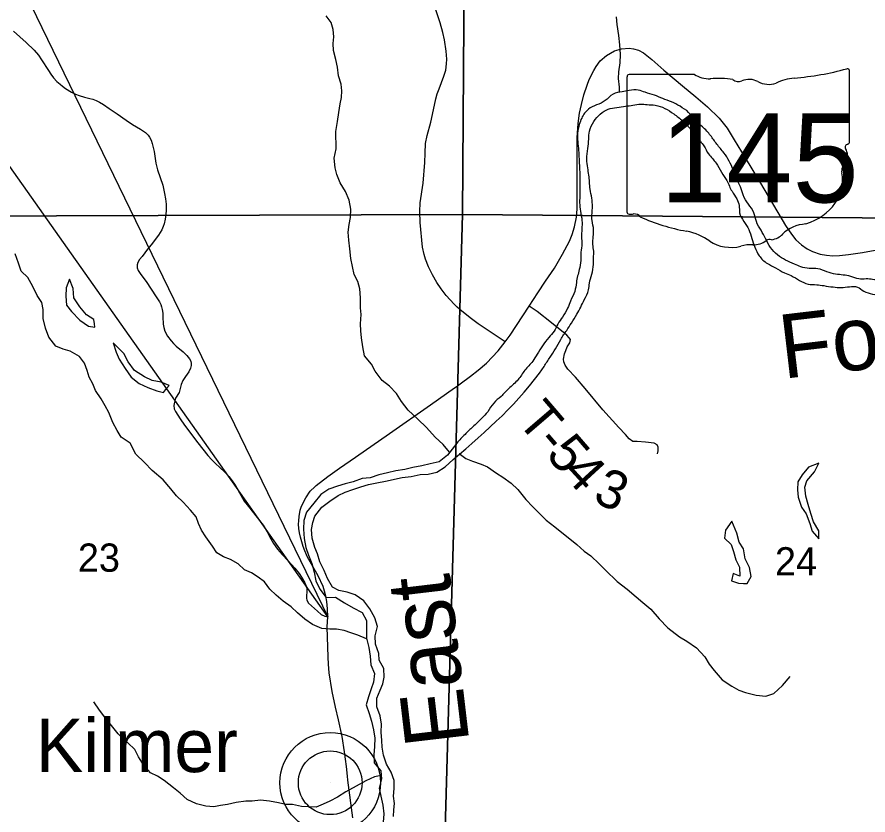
# Model space of a CAD drawing. Extents: x 0 to 34, y -8.9 to 22.
# Drawn here: x 26.538 to 27.799, y 17.424 to 18.606 of the extents above; entities that cross this region are included whole.
import ezdxf

# ---------------------------------------------------------------- set-up
doc = ezdxf.new("R2010")
doc.units = 0
for name, color, linetype in [('GM_X_Corporation', 7, 'Continuous'), ('GM_X_Major_River', 7, 'Continuous'), ('GM_X_Major_River_Text', 7, 'Continuous'), ('GM_X_Minor_Lake', 7, 'Continuous'), ('GM_X_Minor_River', 7, 'Continuous'), ('GM_X_Section_Text', 7, 'Continuous'), ('GM_X_State_Location', 7, 'Continuous'), ('GM_X_State_Route', 7, 'Continuous'), ('GM_X_State_Shield', 7, 'Continuous'), ('GM_X_Township_Road', 7, 'Continuous'), ('GM_X_Township_Road_Text', 7, 'Continuous'), ('GM_X_Unincorporated', 7, 'Continuous'), ('GM_X_Unincorporated_Location', 7, 'Continuous'), ('GM_X_Unincorporated_Text', 7, 'Continuous'), ('SH_Text', 7, 'Continuous')]:
    doc.layers.add(name, color=color, linetype=linetype)

msp = doc.modelspace()

# ---------------------------------------------------------------- linework, layer by layer
at = {"layer": 'GM_X_Corporation'}
for points in [[(27.2053, 19.3094), (27.198, 18.314), (26.1453, 18.3105), (26.1441, 19.3197)], [(28.2115, 19.3056), (28.2083, 18.7401), (28.2049, 18.3054), (27.198, 18.314), (27.2053, 19.3094)], [(26.1453, 18.3105), (27.198, 18.314), (27.17, 17.3161), (26.1326, 17.3334)], [(28.2049, 18.3054), (28.2008, 17.7487), (28.1963, 17.3129), (27.17, 17.3161), (27.198, 18.314)]]:
    msp.add_lwpolyline(points, close=True, dxfattribs=at)
at = {"layer": 'GM_X_Major_River'}
for points in [[(27.1896, 17.9753), (27.1757, 17.9572), (27.1637, 17.9475), (27.1502, 17.9446), (27.1377, 17.9417), (27.1245, 17.9388), (27.1128, 17.9362), (27.0995, 17.9341), (27.0871, 17.9312), (27.0743, 17.9283), (27.0615, 17.9235), (27.0494, 17.9225), (27.0362, 17.9177), (27.0245, 17.9148), (27.0128, 17.9112), (27.0004, 17.9071), (26.9884, 17.8989), (26.978, 17.8862), (26.9669, 17.8731), (26.963, 17.8605), (26.9625, 17.8476), (26.9635, 17.834), (26.966, 17.8204), (26.9701, 17.8091), (26.9752, 17.7967), (26.9785, 17.7838), (26.981, 17.771), (26.9866, 17.7586), (26.9963, 17.7466), (27.0099, 17.7469), (27.0234, 17.7384), (27.0364, 17.7311), (27.0494, 17.7241), (27.0561, 17.7125), (27.056, 17.6989), (27.0559, 17.686), (27.0595, 17.6724), (27.0613, 17.6595), (27.0623, 17.6466), (27.0679, 17.6338), (27.0662, 17.6209), (27.063, 17.6114), (27.0591, 17.5995), (27.0555, 17.5873), (27.0599, 17.5745), (27.0632, 17.5632), (27.0661, 17.5504), (27.0682, 17.5379), (27.0677, 17.5257), (27.0668, 17.5132), (27.0674, 17.5015), (27.0771, 17.4899), (27.0781, 17.4778), (27.0746, 17.4641), (27.0771, 17.452), (27.08, 17.4387), (27.0818, 17.4259), (27.0805, 17.4137)], [(27.0959, 17.422), (27.0965, 17.4319), (27.0974, 17.4414), (27.0961, 17.4523), (27.097, 17.4637), (27.0968, 17.4755), (27.0927, 17.4875), (27.0857, 17.4995), (27.0809, 17.5131), (27.0791, 17.5248), (27.0789, 17.5347), (27.0779, 17.5468), (27.0784, 17.559), (27.0763, 17.5714), (27.0715, 17.5846), (27.0712, 17.5975), (27.0763, 17.609), (27.0803, 17.6185), (27.082, 17.6284), (27.0818, 17.6413), (27.0747, 17.6537), (27.0741, 17.6635), (27.0693, 17.6775), (27.0687, 17.6896), (27.0722, 17.7037), (27.0682, 17.7165), (27.0607, 17.7297), (27.0521, 17.7413), (27.0394, 17.7505), (27.0272, 17.7544), (27.0151, 17.7569), (27.0055, 17.762), (26.9984, 17.7747), (26.9932, 17.7864), (26.9869, 17.7995), (26.9833, 17.8109), (26.9793, 17.8206), (26.9756, 17.8342), (26.9746, 17.8471), (26.9767, 17.8574), (26.9795, 17.8669), (26.9899, 17.8804), (27.0018, 17.8893), (27.0142, 17.8976), (27.0243, 17.9023), (27.0356, 17.9063), (27.0477, 17.9103), (27.059, 17.9136), (27.0715, 17.9161), (27.0843, 17.9186), (27.1088, 17.924), (27.1221, 17.9258), (27.1353, 17.9287), (27.1474, 17.9293), (27.1599, 17.9322), (27.1726, 17.9401), (27.1845, 17.9509)]]:
    msp.add_lwpolyline(points, dxfattribs=at)
for points in [[(27.911, 18.2434), (27.9008, 18.2383), (27.8899, 18.2324), (27.8764, 18.2265), (27.8662, 18.2218), (27.8534, 18.2177), (27.8405, 18.2149), (27.8303, 18.2132), (27.8182, 18.2145), (27.8056, 18.2177), (27.7961, 18.2183), (27.7851, 18.2184), (27.7733, 18.222), (27.7619, 18.2241), (27.7508, 18.2254), (27.7379, 18.229), (27.7245, 18.2334), (27.7116, 18.2339), (27.6994, 18.2363), (27.6899, 18.24), (27.6646, 18.254), (27.6546, 18.2648), (27.6471, 18.278), (27.6405, 18.2904), (27.6334, 18.3032), (27.6298, 18.3164), (27.6216, 18.3292), (27.6138, 18.3427), (27.6098, 18.3548), (27.6042, 18.3669), (27.5991, 18.3801), (27.5932, 18.3929), (27.5854, 18.4049), (27.5749, 18.418), (27.5656, 18.4307), (27.5536, 18.4435), (27.5436, 18.4524), (27.5331, 18.4651), (27.5204, 18.474), (27.5078, 18.4806), (27.4948, 18.4854), (27.4826, 18.4905), (27.4685, 18.4948), (27.4586, 18.498), (27.4449, 18.4974), (27.4347, 18.4957), (27.4211, 18.492), (27.4095, 18.4824), (27.3967, 18.4761), (27.3847, 18.4698), (27.3747, 18.4567), (27.3711, 18.4471), (27.3686, 18.4342), (27.3689, 18.4216), (27.3702, 18.4088), (27.3708, 18.3962), (27.3714, 18.3833), (27.372, 18.3708), (27.3718, 18.3586), (27.3721, 18.3442), (27.3716, 18.3313), (27.3729, 18.3188), (27.3751, 18.3051), (27.3749, 18.2922), (27.3744, 18.2801), (27.3749, 18.2706), (27.3736, 18.258), (27.3734, 18.2455), (27.371, 18.2322), (27.3668, 18.2131), (27.3644, 18.1998), (27.3582, 18.1856), (27.3538, 18.1749), (27.3461, 18.1618), (27.3394, 18.1515), (27.3339, 18.1411), (27.3261, 18.1315), (27.3165, 18.1192), (27.3087, 18.1069), (27.3021, 18.0965), (27.2905, 18.083), (27.2805, 18.0692), (27.2667, 18.056), (27.2552, 18.0444), (27.2444, 18.0344), (27.2355, 18.0217), (27.2265, 18.0116), (27.2135, 17.9993), (27.2019, 17.9881), (27.1896, 17.9753)], [(27.1845, 17.9509), (27.3189, 18.0888), (27.3278, 18.1023), (27.3359, 18.1149), (27.3436, 18.1288), (27.3525, 18.1422), (27.3595, 18.153), (27.3676, 18.166), (27.3786, 18.1875), (27.3848, 18.202), (27.3862, 18.2119), (27.3897, 18.2253), (27.3921, 18.2397), (27.3923, 18.25), (27.3925, 18.2595), (27.3912, 18.2693), (27.3918, 18.2811), (27.3924, 18.291), (27.3902, 18.3047), (27.39, 18.3157), (27.3906, 18.3252), (27.3897, 18.3381), (27.3871, 18.3513), (27.3862, 18.3619), (27.3853, 18.3722), (27.3836, 18.3828), (27.3822, 18.3957), (27.3838, 18.4113), (27.3851, 18.4253), (27.3864, 18.4371), (27.3926, 18.4513), (27.4023, 18.4625), (27.4139, 18.4699), (27.4268, 18.4724), (27.4396, 18.4741), (27.4506, 18.4758), (27.462, 18.4772), (27.4715, 18.4766), (27.4836, 18.4757), (27.4981, 18.471), (27.5111, 18.4628), (27.5242, 18.4524), (27.5346, 18.442), (27.5451, 18.4289), (27.5556, 18.4154), (27.5626, 18.4034), (27.5739, 18.3899), (27.5817, 18.3763), (27.5895, 18.3639), (27.5974, 18.3481), (27.6044, 18.3369), (27.608, 18.327), (27.6085, 18.3164), (27.6148, 18.3036), (27.6222, 18.2916), (27.6266, 18.2784), (27.6314, 18.2652), (27.6377, 18.2527), (27.6497, 18.2412), (27.6619, 18.2349), (27.6753, 18.2272), (27.6849, 18.2232), (27.7101, 18.2107), (27.723, 18.2098), (27.7333, 18.2084), (27.7474, 18.2064), (27.7592, 18.2055), (27.7713, 18.2068), (27.783, 18.2063), (27.7926, 18.2004), (27.8056, 18.196), (27.8182, 18.1936), (27.8306, 18.1964), (27.8436, 18.1948), (27.8567, 18.2018), (27.8691, 18.2062), (27.8827, 18.2114), (27.906, 18.2236), (27.9191, 18.2333), (27.9331, 18.2392), (27.9444, 18.244)]]:
    msp.add_spline(points, degree=3, dxfattribs=at)
at = {"layer": 'GM_X_Minor_Lake'}
for points in [[(26.6161, 18.218), (26.6113, 18.2051), (26.6107, 18.1929), (26.6116, 18.1796), (26.6189, 18.1699), (26.6316, 18.1571), (26.6442, 18.1485), (26.6537, 18.1471), (26.653, 18.1519)], [(26.653, 18.1519), (26.652, 18.1581), (26.641, 18.1652), (26.6313, 18.1768), (26.6225, 18.1904), (26.6216, 18.2044), (26.6161, 18.218)], [(26.6808, 18.1239), (26.6852, 18.1099), (26.6898, 18.0993), (26.6987, 18.0858), (26.7076, 18.073), (26.7191, 18.0636), (26.732, 18.0577), (26.7453, 18.0525), (26.7552, 18.05), (26.7599, 18.0558)], [(26.7599, 18.0558), (26.7638, 18.0607), (26.752, 18.0655), (26.7383, 18.068), (26.7269, 18.0735), (26.7124, 18.0825), (26.7028, 18.0953), (26.6966, 18.1077), (26.6808, 18.1239)], [(27.7262, 17.9454), (27.7107, 17.9395), (27.7014, 17.928), (27.6947, 17.918), (27.6945, 17.9059), (27.6954, 17.8949), (27.7005, 17.8801), (27.7071, 17.8703), (27.7126, 17.856), (27.7161, 17.8446), (27.7258, 17.8334), (27.7259, 17.8413)], [(27.7259, 17.8413), (27.726, 17.8452), (27.7179, 17.8587), (27.7139, 17.8708), (27.7103, 17.8841), (27.7067, 17.8965), (27.705, 17.9098), (27.7083, 17.9193), (27.7195, 17.9324), (27.7262, 17.9454)], [(27.5972, 17.8594), (27.5875, 17.8464), (27.5861, 17.8342), (27.5961, 17.8249), (27.5997, 17.8147), (27.6029, 17.8025), (27.6083, 17.7916), (27.6089, 17.7783), (27.599, 17.782), (27.5968, 17.7713), (27.6068, 17.7677), (27.6142, 17.7673)], [(27.6142, 17.7673), (27.6197, 17.7671), (27.6256, 17.7774), (27.6235, 17.7907), (27.6169, 17.8035), (27.6144, 17.8186), (27.6082, 17.8284), (27.6046, 17.8417), (27.5972, 17.8594)]]:
    msp.add_lwpolyline(points, dxfattribs=at)
at = {"layer": 'GM_X_Minor_River'}
for points in [[(27.179, 17.9615), (27.1697, 17.9729), (27.1578, 17.9842), (27.1448, 17.9981), (27.1321, 18.0108), (27.1176, 18.0239), (27.1079, 18.0367), (27.1006, 18.0484), (27.0902, 18.0597), (27.0792, 18.0679), (27.0688, 18.0815), (27.0633, 18.092), (27.053, 18.1044), (27.0505, 18.1177), (27.0485, 18.1313), (27.0476, 18.1415), (27.0471, 18.1518), (27.0481, 18.1658), (27.0472, 18.1757), (27.047, 18.1905), (27.0461, 18.2037), (27.043, 18.2143), (27.0376, 18.2249), (27.0352, 18.2366), (27.0327, 18.2487), (27.0314, 18.2628), (27.0298, 18.276), (27.0289, 18.2874), (27.0303, 18.2988), (27.0324, 18.3094), (27.0327, 18.3219), (27.0302, 18.3348), (27.0248, 18.348), (27.0171, 18.3605), (27.012, 18.3729), (27.0096, 18.3828), (27.0083, 18.3972), (27.0108, 18.4112), (27.0105, 18.4366), (27.013, 18.4515), (27.0151, 18.4648), (27.0169, 18.4777), (27.019, 18.4872), (27.0193, 18.4971), (27.0184, 18.5069), (27.0145, 18.519), (27.0128, 18.5319), (27.0104, 18.5432), (27.0073, 18.5569), (27.0068, 18.5671), (27.0078, 18.577), (27.0065, 18.5876), (27.0034, 18.5982), (26.9964, 18.608)], [(27.4305, 18.4946), (27.4305, 18.5024), (27.4292, 18.5153), (27.4299, 18.5252), (27.4316, 18.5385), (27.4322, 18.5506), (27.4312, 18.5651), (27.4299, 18.5791), (27.4274, 18.595), (27.4265, 18.6064)], [(27.0561, 17.6852), (27.0433, 17.6908), (27.0326, 17.6941), (27.0231, 17.6974), (27.0113, 17.6996), (27.0018, 17.6995), (26.9897, 17.7005), (26.976, 17.7064), (26.9645, 17.7146), (26.9538, 17.7236), (26.9442, 17.7326), (26.9327, 17.7412), (26.9224, 17.7498), (26.9128, 17.7588), (26.9051, 17.7697), (26.8956, 17.7768), (26.8856, 17.7828), (26.8754, 17.7872), (26.8658, 17.7962), (26.8543, 17.8029), (26.8444, 17.8066), (26.8345, 17.8126), (26.828, 17.8224), (26.8179, 17.8363), (26.8118, 17.8461), (26.8071, 17.8563), (26.8036, 17.8661), (26.7951, 17.8759), (26.7844, 17.8875), (26.7744, 17.8973), (26.7663, 17.9074), (26.7548, 17.9206), (26.7387, 17.9348), (26.7272, 17.9465), (26.7142, 17.9588), (26.706, 17.9751), (26.6927, 17.984), (26.6865, 17.9938), (26.6803, 18.0055), (26.6744, 18.0206), (26.669, 18.0304), (26.6628, 18.0406), (26.6544, 18.053), (26.6505, 18.0629), (26.6454, 18.0727), (26.6423, 18.0829), (26.6384, 18.0938), (26.631, 18.1036), (26.6169, 18.1114), (26.6067, 18.1143), (26.596, 18.1188), (26.5856, 18.1319), (26.5805, 18.1452), (26.577, 18.1595), (26.5768, 18.1732), (26.5752, 18.1834), (26.5682, 18.1936), (26.5616, 18.2072), (26.5543, 18.2207), (26.5447, 18.2297), (26.5404, 18.2415), (26.5357, 18.2554)], [(27.193, 17.9597), (27.2033, 17.9523), (27.2132, 17.9482), (27.2258, 17.9439), (27.2353, 17.9398), (27.2484, 17.9305), (27.2579, 17.9245), (27.2702, 17.9156), (27.2802, 17.9062), (27.2921, 17.8915), (27.3021, 17.8807), (27.3221, 17.8612), (27.3348, 17.8511), (27.3455, 17.8425), (27.357, 17.8332), (27.3677, 17.8249), (27.3785, 17.8152), (27.3881, 17.8081), (27.4007, 17.7965), (27.41, 17.7868), (27.4273, 17.7703), (27.4422, 17.7587), (27.4556, 17.7475), (27.4652, 17.7389), (27.4771, 17.7292), (27.4894, 17.7149), (27.5025, 17.7014), (27.5194, 17.6883), (27.5305, 17.6816), (27.5446, 17.6719), (27.557, 17.6588), (27.5636, 17.6479), (27.5709, 17.6381), (27.5828, 17.6246), (27.597, 17.6153), (27.6073, 17.6093), (27.6172, 17.6057), (27.6332, 17.6017), (27.6473, 17.6004), (27.6594, 17.6043), (27.6721, 17.6159), (27.6837, 17.6293)], [(27.0777, 17.4827), (27.068, 17.4809), (27.0548, 17.4751), (27.0409, 17.467), (27.0254, 17.4585), (27.013, 17.4507), (27.0017, 17.4449), (26.9919, 17.4403), (26.9813, 17.436), (26.9696, 17.4362), (26.9597, 17.4369), (26.9464, 17.4398), (26.9366, 17.44), (26.9255, 17.4422), (26.9122, 17.4447), (26.899, 17.4461), (26.8865, 17.4448), (26.877, 17.4447), (26.863, 17.4427), (26.8501, 17.4399), (26.8395, 17.4382), (26.8297, 17.4362), (26.8179, 17.4376), (26.8042, 17.4409), (26.7901, 17.4475), (26.7798, 17.4565), (26.7702, 17.4644), (26.7561, 17.4756), (26.7462, 17.482), (26.7362, 17.4868), (26.7255, 17.4988), (26.7182, 17.5105), (26.7127, 17.5214), (26.7024, 17.5312), (26.6882, 17.5447), (26.6782, 17.5567), (26.6697, 17.5672), (26.6605, 17.5797), (26.652, 17.5917)]]:
    msp.add_lwpolyline(points, dxfattribs=at)
at = {"layer": 'GM_X_State_Route'}
for points in [[(27.1887, 18.0587), (27.1948, 18.0632), (27.21, 18.0743), (27.2214, 18.0832), (27.2336, 18.0936), (27.251, 18.1119), (27.2612, 18.125), (27.2686, 18.1352), (27.297, 18.178), (27.3099, 18.1977), (27.3213, 18.2151), (27.3342, 18.2345), (27.3463, 18.2551), (27.3565, 18.2743), (27.3606, 18.2843), (27.3642, 18.2954), (27.3669, 18.3097), (27.368, 18.3223), (27.3678, 18.3355), (27.3681, 18.3533), (27.3678, 18.3979), (27.3678, 18.4122), (27.3681, 18.4276), (27.3695, 18.4486), (27.3715, 18.4639), (27.3742, 18.4765), (27.3781, 18.4912), (27.3828, 18.5053), (27.386, 18.5139), (27.3926, 18.5273), (27.3962, 18.5332), (27.4022, 18.5413), (27.4113, 18.5491), (27.4235, 18.5564), (27.4337, 18.5591), (27.4451, 18.5601), (27.4516, 18.5592), (27.4589, 18.5571), (27.4662, 18.553), (27.4788, 18.5434), (27.4966, 18.5276), (27.524, 18.5044), (27.5436, 18.4883), (27.561, 18.4733), (27.5782, 18.4566), (27.59, 18.4417), (27.6007, 18.4245), (27.6168, 18.3976), (27.6379, 18.3626), (27.6651, 18.3166), (27.6764, 18.2973), (27.6853, 18.2846), (27.6919, 18.2764), (27.7003, 18.2686), (27.7089, 18.2628), (27.7166, 18.2588), (27.7281, 18.2549), (27.7375, 18.2534), (27.7469, 18.2527), (27.7566, 18.2528), (27.77, 18.2543), (27.7906, 18.2575), (27.8255, 18.2641)], [(26.9792, 17.9102), (26.9814, 17.9124), (26.9987, 17.9255), (27.0158, 17.9378), (27.0396, 17.9544), (27.0898, 17.9896), (27.1506, 18.0318), (27.1864, 18.057), (27.1887, 18.0587)], [(27.0359, 17.42), (27.0283, 17.476), (27.0278, 17.4817), (27.0261, 17.4962), (27.0234, 17.5179), (27.0197, 17.5407), (27.0146, 17.5652), (27.0099, 17.5839), (27.005, 17.607), (27.0007, 17.6348), (26.9996, 17.6478), (26.9992, 17.6579), (26.9978, 17.7029), (26.9987, 17.7178), (26.9981, 17.7295), (26.9973, 17.7406), (26.9959, 17.7483), (26.9939, 17.7557), (26.9917, 17.7627), (26.9844, 17.7785), (26.9688, 17.8064), (26.9644, 17.8158), (26.962, 17.8221), (26.958, 17.8357), (26.9567, 17.8421), (26.9558, 17.8485), (26.9554, 17.8549), (26.9555, 17.8601), (26.9561, 17.8664), (26.9577, 17.8758), (26.9591, 17.8805), (26.9615, 17.8859), (26.9659, 17.8943), (26.9727, 17.9038), (26.9792, 17.9102)]]:
    msp.add_lwpolyline(points, dxfattribs=at)
at = {"layer": 'GM_X_State_Shield'}
for p, q in [((27.4418, 18.5178), (27.4418, 18.3177)), ((27.5416, 18.5212), (27.4451, 18.5212)), ((27.7714, 18.4215), (27.7714, 18.5262)), ((27.7714, 18.4215), (27.7714, 18.4215))]:
    msp.add_line(p, q, dxfattribs=at)
for centre, major_axis, start_param, end_param in [((27.654, 18.7941), (0.3495, 0), 4.814394, 5.042369), ((27.7677, 18.5266), (0.00367, 0), 6.141152, 7.989035), ((27.4456, 18.5182), (0.00382, 0), 1.712693, 3.28349), ((27.5646, 18.5445), (0.037, 0), 4.042523, 4.731795), ((27.6986, 18.4601), (0.0703, 0), 1.699011, 2.107814), ((27.5768, 18.4089), (0.133, 0), 1.404758, 1.657858), ((27.607, 18.5193), (0.0107, 0), 3.836095, 5.185415), ((27.6227, 18.4961), (0.0222, 0), 0.950623, 2.079405), ((27.6514, 18.5279), (0.0267, 0), 4.081561, 5.145723), ((27.7706, 18.4138), (0.00568, 0), 1.883978, 3.671073), ((27.7675, 18.4211), (0.00393, 0), 5.05454, 6.418171), ((27.7344, 18.4006), (0.0341, 0), 5.934695, 6.695948), ((27.7845, 18.3777), (0.0248, 0), 2.387724, 3.262537), ((27.6736, 18.3644), (0.0874, 0), 5.101752, 6.440018), ((27.4456, 18.3172), (0.00385, 0), 3.00124, 4.508301), ((27.4462, 18.3377), (0.0294, 0), 4.665946, 4.897461), ((27.4522, 18.3061), (0.0106, 0), 0.519207, 1.627899), ((27.5861, 18.4859), (0.2524, 0), 4.195997, 4.488961), ((27.5108, 18.2278), (0.079, 0), 0.823519, 1.323587), ((27.7104, 18.2615), (0.0479, 0), 1.647645, 2.488434), ((27.653, 18.2708), (0.00752, 0), 1.147584, 2.315152), ((27.6498, 18.2983), (0.0282, 0), 4.937069, 5.64225), ((27.5962, 18.3051), (0.0501, 0), 4.026481, 4.996735), ((27.6252, 18.236), (0.0412, 0), 1.495662, 1.94098), ((27.6288, 18.2902), (0.0267, 0), 4.691044, 5.507374)]:
    msp.add_ellipse(centre, major_axis=major_axis, ratio=0.8, start_param=start_param, end_param=end_param, dxfattribs=at)
at = {"layer": 'GM_X_Township_Road'}
for points in [[(27.2612, 18.125), (27.2216, 18.1516), (27.2117, 18.1591), (27.197, 18.1708), (27.1902, 18.1766), (27.1856, 18.1811), (27.1739, 18.1938), (27.1665, 18.2036), (27.1599, 18.2131), (27.1535, 18.2244), (27.1478, 18.2362), (27.1433, 18.2477), (27.1412, 18.2545), (27.139, 18.2656), (27.1357, 18.3021), (27.1348, 18.3183), (27.1353, 18.3309), (27.1397, 18.3602), (27.1424, 18.391), (27.1427, 18.4048), (27.1434, 18.4187), (27.1459, 18.4308), (27.1513, 18.4505), (27.1553, 18.4687), (27.1588, 18.4852), (27.1607, 18.4923), (27.1636, 18.5001), (27.1673, 18.5093), (27.1707, 18.5186), (27.1733, 18.5277), (27.1744, 18.5368), (27.1748, 18.544), (27.1742, 18.5556), (27.1716, 18.5723), (27.169, 18.5835), (27.165, 18.5979), (27.158, 18.6185)], [(26.533, 18.5853), (26.5521, 18.5686), (26.5637, 18.5571), (26.57, 18.5496), (26.5747, 18.5428), (26.5848, 18.5271), (26.5886, 18.5215), (26.5924, 18.5162), (26.5972, 18.511), (26.6021, 18.5066), (26.6057, 18.5037), (26.6102, 18.5005), (26.6191, 18.4951), (26.625, 18.492), (26.6305, 18.4899), (26.6384, 18.4875), (26.646, 18.4857), (26.6508, 18.4845), (26.6554, 18.4828), (26.6603, 18.4803), (26.6664, 18.4766), (26.6749, 18.4707), (26.6865, 18.4628), (26.7001, 18.4535), (26.7095, 18.4472), (26.7213, 18.44), (26.7285, 18.4354), (26.7324, 18.4314), (26.7344, 18.4283), (26.7368, 18.4237), (26.7387, 18.4188), (26.7413, 18.407), (26.7437, 18.3898), (26.7463, 18.38), (26.7505, 18.3687), (26.7543, 18.357), (26.7555, 18.3521), (26.7569, 18.345), (26.7583, 18.3369), (26.759, 18.329), (26.7593, 18.3205), (26.7587, 18.3132), (26.7576, 18.307), (26.7561, 18.3001), (26.7548, 18.296), (26.7529, 18.2913), (26.7478, 18.2832), (26.737, 18.2687), (26.7318, 18.2625), (26.7235, 18.2518), (26.7197, 18.2469), (26.7175, 18.2427), (26.7161, 18.2392), (26.7162, 18.2347), (26.7177, 18.2306), (26.7215, 18.2249), (26.7294, 18.2143), (26.7446, 18.192), (26.7492, 18.1845), (26.7511, 18.1805), (26.7524, 18.1769), (26.7532, 18.1729), (26.7541, 18.1678), (26.7543, 18.1621), (26.7547, 18.1514), (26.7557, 18.1463), (26.7574, 18.1412), (26.7611, 18.1338), (26.7664, 18.1267), (26.77, 18.1229), (26.7741, 18.1187), (26.7842, 18.1104), (26.7898, 18.105), (26.794, 18.1), (26.7957, 18.0965), (26.7963, 18.0929), (26.7963, 18.0899), (26.7955, 18.0864), (26.7926, 18.0808), (26.7904, 18.0773), (26.7878, 18.0739), (26.7838, 18.068), (26.7816, 18.062), (26.7783, 18.0503), (26.7731, 18.0416), (26.7714, 18.0359), (26.7707, 18.0307), (26.7711, 18.0261), (26.7729, 18.0219), (26.7799, 18.011), (26.7862, 18.0016), (26.806, 17.9756), (26.8211, 17.9568), (26.8269, 17.9502), (26.8321, 17.945), (26.8387, 17.9391), (26.8456, 17.9328), (26.852, 17.9255), (26.8554, 17.9212), (26.8603, 17.9145), (26.8655, 17.906), (26.8748, 17.8893), (26.8814, 17.8813), (26.9029, 17.8536), (26.9089, 17.8436), (26.9141, 17.8333), (26.9182, 17.8265), (26.9243, 17.8181), (26.9312, 17.81), (26.9401, 17.8006), (26.9499, 17.7899), (26.9563, 17.7821), (26.9597, 17.7766), (26.9645, 17.7681), (26.967, 17.7623), (26.9678, 17.7585), (26.9669, 17.7457), (26.9677, 17.7427), (26.9699, 17.7382), (26.9789, 17.7303), (26.9835, 17.726), (26.9886, 17.7215), (26.9941, 17.719), (26.9987, 17.7178)], [(27.487, 17.9595), (27.4878, 17.9638), (27.4879, 17.9689), (27.4865, 17.9726), (27.4819, 17.975), (27.4693, 17.9767), (27.4569, 17.9777), (27.4504, 17.9777), (27.4448, 17.9817), (27.4394, 17.9877), (27.4296, 17.9982), (27.4059, 18.0242), (27.3797, 18.0562), (27.3654, 18.0729), (27.354, 18.0849), (27.3501, 18.0904), (27.3481, 18.0955), (27.3476, 18.0996), (27.3492, 18.1072), (27.3512, 18.1122), (27.3532, 18.1178), (27.357, 18.1239), (27.358, 18.1284), (27.3563, 18.1312), (27.3525, 18.1351), (27.3301, 18.1534), (27.3088, 18.1701), (27.297, 18.178)]]:
    msp.add_lwpolyline(points, dxfattribs=at)
at = {"layer": 'GM_X_Unincorporated'}
for radius in [0.0744, 0.0472]:
    msp.add_circle((27.0022, 17.472), radius, dxfattribs=at)
at = {"layer": 'GM_X_Unincorporated_Location'}
msp.add_line((27.0022, 17.472), (27.0022, 17.472), dxfattribs=at)
at = {"layer": 'SH_Text'}
msp.add_lwpolyline([(26.9987, 17.7178), (26.3387, 18.6525), (26.3387, 19.0775)], close=True, dxfattribs=at)

# ---------------------------------------------------------------- texts
at = {"layer": 'GM_X_Major_River_Text'}
for s, rotation, p in [('Fork', 6.7255, (27.6731, 18.0703)), ('East', 96.7272, (27.2085, 17.532))]:
    msp.add_text(s, height=0.09469, rotation=rotation, dxfattribs=at).set_placement(p)
at = {"layer": 'GM_X_Section_Text'}
for s, p in [('23', (26.6285, 17.7846)), ('24', (27.661, 17.7791))]:
    msp.add_text(s, height=0.04186, rotation=0, dxfattribs=at).set_placement(p)
at = {"layer": 'GM_X_State_Location'}
for s in ['s', 'r']:
    msp.add_text(s, height=0.000189, dxfattribs=at).set_placement((27.6029, 18.4044))
msp.add_text('145', height=0.000189, rotation=0, dxfattribs=at).set_placement((27.536, 18.3907))
at = {"layer": 'GM_X_State_Shield'}
msp.add_text('145', height=0.13184, dxfattribs=at).set_placement((27.491, 18.3318))
at = {"layer": 'GM_X_Township_Road_Text'}
for s, rotation, p in [('T', 310.6534, (27.2773, 18.0077)), ('-', 310.6905, (27.305, 17.9754)), ('5', 310.8418, (27.3203, 17.9576)), ('4', 312.5472, (27.3445, 17.9297)), ('3', 336.7839, (27.3893, 17.8889))]:
    msp.add_text(s, height=0.0568, rotation=rotation, dxfattribs=at).set_placement(p)
at = {"layer": 'GM_X_Unincorporated_Text'}
msp.add_text('Kilmer', height=0.07898, rotation=0, dxfattribs=at).set_placement((26.5661, 17.4878))

doc.saveas('drawing.dxf')
